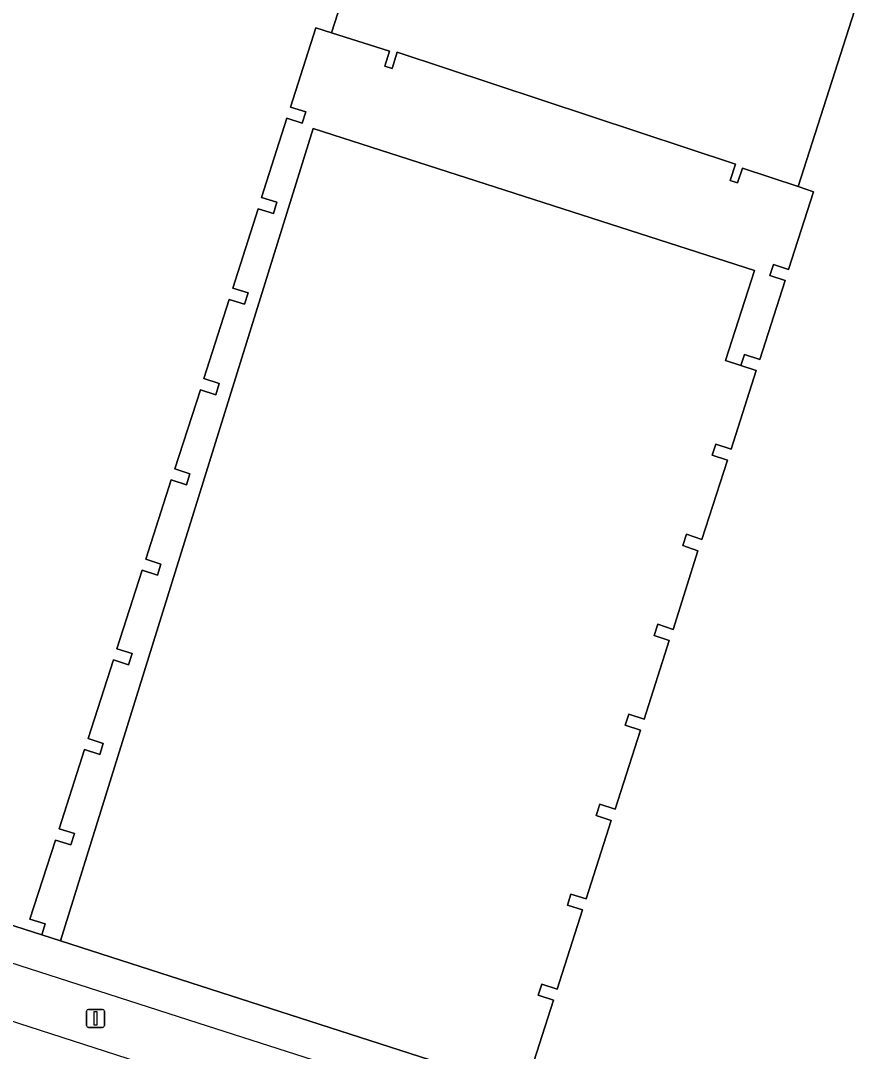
# Model space of a CAD drawing. Extents: x 160675 to 161153, y 383241 to 383714.
# Drawn here: x 160839.9 to 160886.2, y 383336.8 to 383394.1 of the extents above; entities that cross this region are included whole.
import ezdxf

# ---------------------------------------------------------------- set-up
doc = ezdxf.new("R2010")
doc.units = 0
for name, color, linetype in [('IMGEO_Erf', 7, 'Continuous'), ('IMGEO_Lichtmast', 7, 'Continuous'), ('IMGEO_Lijnafwatering', 7, 'Continuous'), ('IMGEO_Muur', 7, 'Continuous'), ('IMGEO_Pand', 7, 'Continuous'), ('IMGEO_Voetpad_open', 7, 'Continuous')]:
    doc.layers.add(name, color=color, linetype=linetype)

msp = doc.modelspace()

# ---------------------------------------------------------------- linework, layer by layer
at = {"layer": 'IMGEO_Erf'}
msp.add_lwpolyline([(160879.905, 383374.906), (160880.099, 383375.511), (160880.947, 383375.239), (160882.36, 383379.637), (160881.513, 383379.91), (160881.707, 383380.515), (160882.555, 383380.243), (160883.944, 383384.565), (160883.089, 383384.848), (160879.985, 383385.876), (160879.712, 383385.051), (160879.303, 383385.186), (160879.602, 383386.088), (160860.805, 383392.314), (160860.515, 383391.409), (160860.106, 383391.54), (160860.371, 383392.369), (160857.153, 383393.398), (160856.275, 383393.678), (160854.866, 383389.271), (160855.716, 383389.007), (160855.522, 383388.382), (160854.672, 383388.645), (160853.263, 383384.238), (160854.113, 383383.974), (160853.919, 383383.348), (160853.069, 383383.612), (160851.66, 383379.205), (160852.51, 383378.942), (160852.316, 383378.316), (160851.466, 383378.58), (160850.057, 383374.173), (160850.907, 383373.909), (160850.713, 383373.283), (160849.863, 383373.547), (160848.431, 383369.158), (160849.278, 383368.885), (160849.081, 383368.275), (160848.234, 383368.548), (160846.821, 383364.146), (160847.668, 383363.871), (160847.469, 383363.26), (160846.623, 383363.535), (160845.22, 383359.164), (160846.067, 383358.892), (160845.869, 383358.274), (160845.021, 383358.546), (160843.613, 383354.174), (160844.459, 383353.898), (160844.259, 383353.285), (160843.413, 383353.561), (160842.004, 383349.154), (160842.854, 383348.891), (160842.66, 383348.265), (160841.81, 383348.528), (160840.378, 383344.139), (160841.229, 383343.88), (160841.04, 383343.261), (160842.086, 383342.926), (160856.132, 383388.071), (160880.657, 383380.189), (160879.048, 383375.181)], close=True, dxfattribs=at)
msp.add_lwpolyline([(160868.087, 383335.247), (160869.485, 383339.629), (160868.641, 383339.91), (160868.847, 383340.529), (160869.692, 383340.248), (160871.105, 383344.644), (160870.256, 383344.913), (160870.449, 383345.523), (160871.298, 383345.254), (160872.701, 383349.62), (160871.858, 383349.903), (160872.066, 383350.524), (160872.91, 383350.24), (160874.325, 383354.637), (160873.478, 383354.91), (160873.676, 383355.527), (160874.524, 383355.255), (160875.918, 383359.618), (160875.076, 383359.906), (160875.288, 383360.524), (160876.13, 383360.236), (160877.518, 383364.611), (160876.675, 383364.896), (160876.887, 383365.522), (160877.73, 383365.236), (160879.155, 383369.642), (160878.309, 383369.918), (160878.509, 383370.531), (160879.355, 383370.255), (160880.752, 383374.634), (160879.905, 383374.906), (160879.048, 383375.181), (160880.657, 383380.189), (160856.132, 383388.071), (160842.086, 383342.926), (160867.043, 383334.896)], dxfattribs=at)
at = {"layer": 'IMGEO_Lichtmast'}
for p, q in [((160843.532, 383338.22), (160843.532, 383339.02)), ((160843.532, 383339.02), (160843.532, 383338.22)), ((160843.632, 383339.12), (160844.422, 383339.12)), ((160844.422, 383339.12), (160843.632, 383339.12)), ((160844.522, 383339.02), (160844.522, 383338.22)), ((160844.522, 383338.22), (160844.522, 383339.02)), ((160844.422, 383338.12), (160843.632, 383338.12)), ((160843.632, 383338.12), (160844.422, 383338.12))]:
    msp.add_line(p, q, dxfattribs=at)
msp.add_lwpolyline([(160843.952, 383338.995), (160844.102, 383338.995), (160844.102, 383338.245), (160843.952, 383338.245), (160843.952, 383338.995)], dxfattribs=at)
for centre, start, end in [((160843.632, 383339.02), 90, 180), ((160843.632, 383339.02), 90, 180), ((160844.422, 383339.02), 0, 90), ((160844.422, 383339.02), 360, 90), ((160843.632, 383338.22), 180, 270), ((160843.632, 383338.22), 180, 270), ((160844.422, 383338.22), 270, 0), ((160844.422, 383338.22), 270, 0)]:
    msp.add_arc(centre, 0.1, start, end, dxfattribs=at)
at = {"layer": 'IMGEO_Lijnafwatering'}
for points in [[(160849.732, 383338.36), (160830.959, 383344.395)], [(160847.617, 383335.798), (160830.048, 383341.461)], [(160868.505, 383332.325), (160849.732, 383338.36)]]:
    msp.add_lwpolyline(points, dxfattribs=at)
at = {"layer": 'IMGEO_Muur'}
msp.add_lwpolyline([(160841.04, 383343.261), (160842.086, 383342.926), (160856.132, 383388.071), (160880.657, 383380.189), (160879.048, 383375.181), (160879.905, 383374.906)], dxfattribs=at)
at = {"layer": 'IMGEO_Pand'}
for points in [[(160831.67, 383346.257), (160841.04, 383343.261), (160841.229, 383343.88), (160840.378, 383344.139), (160841.81, 383348.528), (160842.66, 383348.265), (160842.854, 383348.891), (160842.004, 383349.154), (160843.413, 383353.561), (160844.259, 383353.285), (160844.459, 383353.898), (160843.613, 383354.174), (160845.021, 383358.546), (160845.869, 383358.274), (160846.067, 383358.892), (160845.22, 383359.164), (160846.623, 383363.535), (160847.469, 383363.26), (160847.668, 383363.871), (160846.821, 383364.146), (160848.234, 383368.548), (160849.081, 383368.275), (160849.278, 383368.885), (160848.431, 383369.158), (160849.863, 383373.547), (160850.713, 383373.283), (160850.907, 383373.909), (160850.057, 383374.173), (160851.466, 383378.58), (160852.316, 383378.316), (160852.51, 383378.942), (160851.66, 383379.205), (160853.069, 383383.612), (160853.919, 383383.348), (160854.113, 383383.974), (160853.263, 383384.238), (160854.672, 383388.645), (160855.522, 383388.382), (160855.716, 383389.007), (160854.866, 383389.271), (160856.275, 383393.678), (160857.153, 383393.398), (160860.213, 383402.974)], [(160886.212, 383394.621), (160883.089, 383384.848), (160883.944, 383384.565), (160882.555, 383380.243), (160881.707, 383380.515), (160881.513, 383379.91), (160882.36, 383379.637), (160880.947, 383375.239), (160880.099, 383375.511), (160879.905, 383374.906), (160880.752, 383374.634), (160879.355, 383370.255), (160878.509, 383370.531), (160878.309, 383369.918), (160879.155, 383369.642), (160877.73, 383365.236), (160876.887, 383365.522), (160876.675, 383364.896), (160877.518, 383364.611), (160876.13, 383360.236), (160875.288, 383360.524), (160875.076, 383359.906), (160875.918, 383359.618), (160874.524, 383355.255), (160873.676, 383355.527), (160873.478, 383354.91), (160874.325, 383354.637), (160872.91, 383350.24), (160872.066, 383350.524), (160871.858, 383349.903), (160872.701, 383349.62), (160871.298, 383345.254), (160870.449, 383345.523), (160870.256, 383344.913), (160871.105, 383344.644), (160869.692, 383340.248), (160868.847, 383340.529), (160868.641, 383339.91), (160869.485, 383339.629), (160868.087, 383335.247)]]:
    msp.add_lwpolyline(points, dxfattribs=at)
msp.add_lwpolyline([(160883.089, 383384.848), (160886.212, 383394.621), (160867.194, 383400.751), (160867.388, 383401.098), (160865.09, 383402.418), (160864.938, 383402.467), (160864.447, 383401.611), (160860.213, 383402.974), (160857.153, 383393.398), (160860.371, 383392.369), (160860.106, 383391.54), (160860.515, 383391.409), (160860.805, 383392.314), (160879.602, 383386.088), (160879.303, 383385.186), (160879.712, 383385.051), (160879.985, 383385.876)], close=True, dxfattribs=at)
at = {"layer": 'IMGEO_Voetpad_open'}
msp.add_lwpolyline([(160867.043, 383334.896), (160842.086, 383342.926), (160841.04, 383343.261), (160831.67, 383346.257), (160831.542, 383345.857), (160831.136, 383345.987), (160831.263, 383346.385), (160829.166, 383347.047), (160829.019, 383346.59), (160829.359, 383346.481), (160827.467, 383340.706), (160827.157, 383340.806), (160826.991, 383340.278), (160829.097, 383339.614), (160829.233, 383340.016), (160829.384, 383339.967), (160829.624, 383339.888), (160829.489, 383339.49), (160832.267, 383338.602), (160838.871, 383336.492)], dxfattribs=at)

doc.saveas('drawing.dxf')
